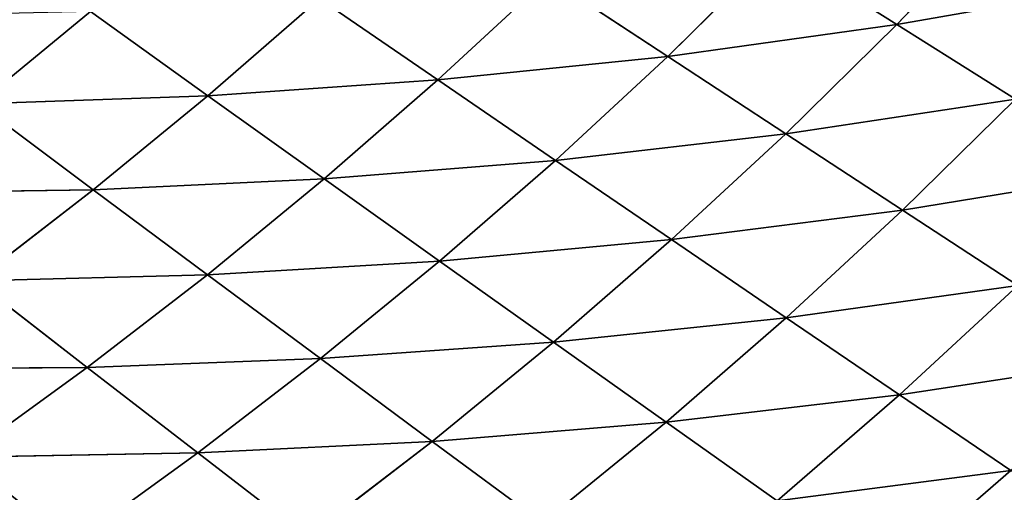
# Model space of a CAD drawing. Extents: x 0 to 500, y 0 to 390.
# Tile 701 of 1056: x 380 to 404, y 85 to 97. Entities that reach past the tile are written whole.
import ezdxf

# ---------------------------------------------------------------- set-up
doc = ezdxf.new("R2010")
doc.units = 0
doc.header["$LTSCALE"] = 25.4
doc.layers.get('0').update_dxf_attribs({"linetype": 'CONTINUOUS'})

# ---------------------------------------------------------------- blocks, each defined once
blk = doc.blocks.new('ATLANTA505_-_S_STL')
at = {"color": 0}
for p, q in [((404.538, 55.581, 304.315), (401.517, 55.678, 306.93)), ((404.538, 55.581, 304.315), (401.517, 55.678, 306.93)), ((404.538, 55.581, 304.315), (401.823, 53.52, 302.473)), ((404.538, 55.581, 304.315), (401.823, 53.52, 302.473)), ((398.851, 53.614, 305.047), (396.145, 51.665, 303.134)), ((398.851, 53.614, 305.047), (396.145, 51.665, 303.134)), ((401.823, 53.52, 302.473), (396.145, 51.665, 303.134)), ((401.823, 53.52, 302.473), (396.145, 51.665, 303.134)), ((398.851, 53.614, 305.047), (401.823, 53.52, 302.473)), ((398.851, 53.614, 305.047), (401.823, 53.52, 302.473)), ((401.823, 53.52, 302.473), (399.068, 51.574, 300.6)), ((401.823, 53.52, 302.473), (399.068, 51.574, 300.6)), ((401.823, 53.52, 302.473), (404.706, 53.433, 299.812)), ((401.823, 53.52, 302.473), (404.706, 53.433, 299.812)), ((404.706, 53.433, 299.812), (401.902, 51.49, 297.982)), ((404.706, 53.433, 299.812), (401.902, 51.49, 297.982)), ((393.136, 51.761, 305.587), (390.447, 49.92, 303.604)), ((393.136, 51.761, 305.587), (390.447, 49.92, 303.604)), ((396.145, 51.665, 303.134), (390.447, 49.92, 303.604)), ((396.145, 51.665, 303.134), (390.447, 49.92, 303.604)), ((396.145, 51.665, 303.134), (393.136, 51.761, 305.587)), ((396.145, 51.665, 303.134), (393.136, 51.761, 305.587)), ((396.145, 51.665, 303.134), (393.403, 49.828, 301.191)), ((396.145, 51.665, 303.134), (393.403, 49.828, 301.191)), ((399.068, 51.574, 300.6), (393.403, 49.828, 301.191)), ((399.068, 51.574, 300.6), (393.403, 49.828, 301.191)), ((399.068, 51.574, 300.6), (396.145, 51.665, 303.134)), ((399.068, 51.574, 300.6), (396.145, 51.665, 303.134)), ((399.068, 51.574, 300.6), (396.275, 49.741, 298.698)), ((399.068, 51.574, 300.6), (396.275, 49.741, 298.698)), ((401.902, 51.49, 297.982), (399.068, 51.574, 300.6)), ((401.902, 51.49, 297.982), (399.068, 51.574, 300.6)), ((401.902, 51.49, 297.982), (396.275, 49.741, 298.698)), ((401.902, 51.49, 297.982), (396.275, 49.741, 298.698)), ((401.902, 51.49, 297.982), (399.061, 49.661, 296.124)), ((401.902, 51.49, 297.982), (399.061, 49.661, 296.124)), ((404.649, 51.413, 295.28), (401.761, 49.587, 293.466)), ((404.649, 51.413, 295.28), (401.761, 49.587, 293.466)), ((404.649, 51.413, 295.28), (401.902, 51.49, 297.982)), ((404.649, 51.413, 295.28), (401.902, 51.49, 297.982)), ((387.406, 50.019, 305.937), (384.741, 48.282, 303.887)), ((387.406, 50.019, 305.937), (384.741, 48.282, 303.887)), ((390.447, 49.92, 303.604), (384.741, 48.282, 303.887)), ((390.447, 49.92, 303.604), (384.741, 48.282, 303.887)), ((387.406, 50.019, 305.937), (390.447, 49.92, 303.604)), ((387.406, 50.019, 305.937), (390.447, 49.92, 303.604)), ((390.447, 49.92, 303.604), (387.726, 48.187, 301.592)), ((390.447, 49.92, 303.604), (387.726, 48.187, 301.592)), ((390.447, 49.92, 303.604), (393.403, 49.828, 301.191)), ((390.447, 49.92, 303.604), (393.403, 49.828, 301.191)), ((393.403, 49.828, 301.191), (387.726, 48.187, 301.592)), ((393.403, 49.828, 301.191), (387.726, 48.187, 301.592)), ((393.403, 49.828, 301.191), (390.628, 48.098, 299.22)), ((393.403, 49.828, 301.191), (390.628, 48.098, 299.22)), ((396.275, 49.741, 298.698), (390.628, 48.098, 299.22)), ((396.275, 49.741, 298.698), (390.628, 48.098, 299.22)), ((393.403, 49.828, 301.191), (396.275, 49.741, 298.698)), ((393.403, 49.828, 301.191), (396.275, 49.741, 298.698)), ((396.275, 49.741, 298.698), (393.448, 48.016, 296.769)), ((396.275, 49.741, 298.698), (393.448, 48.016, 296.769)), ((399.061, 49.661, 296.124), (393.448, 48.016, 296.769)), ((399.061, 49.661, 296.124), (393.448, 48.016, 296.769)), ((399.061, 49.661, 296.124), (396.184, 47.94, 294.239)), ((399.061, 49.661, 296.124), (396.184, 47.94, 294.239)), ((396.275, 49.741, 298.698), (399.061, 49.661, 296.124)), ((396.275, 49.741, 298.698), (399.061, 49.661, 296.124)), ((399.061, 49.661, 296.124), (401.761, 49.587, 293.466)), ((399.061, 49.661, 296.124), (401.761, 49.587, 293.466)), ((401.761, 49.587, 293.466), (398.837, 47.87, 291.628)), ((401.761, 49.587, 293.466), (398.837, 47.87, 291.628)), ((401.761, 49.587, 293.466), (404.374, 49.521, 290.726)), ((401.761, 49.587, 293.466), (404.374, 49.521, 290.726)), ((384.741, 48.282, 303.887), (379.039, 46.743, 303.987)), ((384.741, 48.282, 303.887), (379.039, 46.743, 303.987)), ((384.741, 48.282, 303.887), (381.675, 48.382, 306.105)), ((384.741, 48.282, 303.887), (381.675, 48.382, 306.105)), ((384.741, 48.282, 303.887), (382.047, 46.647, 301.807)), ((384.741, 48.282, 303.887), (382.047, 46.647, 301.807)), ((387.726, 48.187, 301.592), (382.047, 46.647, 301.807)), ((387.726, 48.187, 301.592), (382.047, 46.647, 301.807)), ((387.726, 48.187, 301.592), (384.741, 48.282, 303.887)), ((387.726, 48.187, 301.592), (384.741, 48.282, 303.887)), ((387.726, 48.187, 301.592), (384.975, 46.558, 299.552)), ((387.726, 48.187, 301.592), (384.975, 46.558, 299.552)), ((390.628, 48.098, 299.22), (387.726, 48.187, 301.592)), ((390.628, 48.098, 299.22), (387.726, 48.187, 301.592)), ((390.628, 48.098, 299.22), (384.975, 46.558, 299.552)), ((390.628, 48.098, 299.22), (384.975, 46.558, 299.552)), ((390.628, 48.098, 299.22), (387.822, 46.473, 297.222)), ((390.628, 48.098, 299.22), (387.822, 46.473, 297.222)), ((393.448, 48.016, 296.769), (387.822, 46.473, 297.222)), ((393.448, 48.016, 296.769), (387.822, 46.473, 297.222)), ((393.448, 48.016, 296.769), (390.589, 46.395, 294.814)), ((393.448, 48.016, 296.769), (390.589, 46.395, 294.814)), ((393.448, 48.016, 296.769), (390.628, 48.098, 299.22)), ((393.448, 48.016, 296.769), (390.628, 48.098, 299.22)), ((396.184, 47.94, 294.239), (393.448, 48.016, 296.769)), ((396.184, 47.94, 294.239), (393.448, 48.016, 296.769)), ((396.184, 47.94, 294.239), (390.589, 46.395, 294.814)), ((396.184, 47.94, 294.239), (390.589, 46.395, 294.814)), ((396.184, 47.94, 294.239), (393.275, 46.323, 292.329)), ((396.184, 47.94, 294.239), (393.275, 46.323, 292.329)), ((398.837, 47.87, 291.628), (396.184, 47.94, 294.239)), ((398.837, 47.87, 291.628), (396.184, 47.94, 294.239)), ((376.378, 45.204, 301.841), (382.047, 46.647, 301.807)), ((376.378, 45.204, 301.841), (382.047, 46.647, 301.807)), ((379.039, 46.743, 303.987), (382.047, 46.647, 301.807)), ((379.039, 46.743, 303.987), (382.047, 46.647, 301.807)), ((379.326, 45.113, 299.7), (382.047, 46.647, 301.807)), ((379.326, 45.113, 299.7), (382.047, 46.647, 301.807)), ((379.326, 45.113, 299.7), (384.975, 46.558, 299.552)), ((379.326, 45.113, 299.7), (384.975, 46.558, 299.552)), ((382.047, 46.647, 301.807), (384.975, 46.558, 299.552)), ((382.047, 46.647, 301.807), (384.975, 46.558, 299.552)), ((382.196, 45.028, 297.486), (384.975, 46.558, 299.552)), ((382.196, 45.028, 297.486), (384.975, 46.558, 299.552)), ((384.975, 46.558, 299.552), (387.822, 46.473, 297.222)), ((384.975, 46.558, 299.552), (387.822, 46.473, 297.222)), ((382.196, 45.028, 297.486), (387.822, 46.473, 297.222)), ((382.196, 45.028, 297.486), (387.822, 46.473, 297.222)), ((384.988, 44.948, 295.198), (387.822, 46.473, 297.222)), ((384.988, 44.948, 295.198), (387.822, 46.473, 297.222)), ((384.988, 44.948, 295.198), (390.589, 46.395, 294.814)), ((384.988, 44.948, 295.198), (390.589, 46.395, 294.814)), ((387.702, 44.874, 292.834), (390.589, 46.395, 294.814)), ((387.702, 44.874, 292.834), (390.589, 46.395, 294.814)), ((387.822, 46.473, 297.222), (390.589, 46.395, 294.814)), ((387.822, 46.473, 297.222), (390.589, 46.395, 294.814)), ((390.589, 46.395, 294.814), (393.275, 46.323, 292.329)), ((390.589, 46.395, 294.814), (393.275, 46.323, 292.329)), ((382.196, 45.028, 297.486), (379.326, 45.113, 299.7)), ((382.196, 45.028, 297.486), (379.326, 45.113, 299.7)), ((382.196, 45.028, 297.486), (376.581, 43.674, 297.567)), ((382.196, 45.028, 297.486), (376.581, 43.674, 297.567)), ((382.196, 45.028, 297.486), (379.393, 43.593, 295.394)), ((382.196, 45.028, 297.486), (379.393, 43.593, 295.394)), ((384.988, 44.948, 295.198), (379.393, 43.593, 295.394)), ((384.988, 44.948, 295.198), (379.393, 43.593, 295.394)), ((384.988, 44.948, 295.198), (382.129, 43.518, 293.149)), ((384.988, 44.948, 295.198), (382.129, 43.518, 293.149)), ((384.988, 44.948, 295.198), (382.196, 45.028, 297.486)), ((384.988, 44.948, 295.198), (382.196, 45.028, 297.486)), ((387.702, 44.874, 292.834), (384.988, 44.948, 295.198)), ((387.702, 44.874, 292.834), (384.988, 44.948, 295.198)), ((379.393, 43.593, 295.394), (382.129, 43.518, 293.149)), ((379.393, 43.593, 295.394), (382.129, 43.518, 293.149))]:
    blk.add_line(p, q, dxfattribs=at)
mesh = blk.add_polyface(dxfattribs=at)
corners = [(401.517, 55.678, 306.93), (407.207, 57.762, 306.127), (404.538, 55.581, 304.315), (404.139, 57.861, 308.779)]
mesh.append_faces([[corners[k] for k in face] for face in [(0, 1, 2), (1, 0, 3)]], dxfattribs={"vtx0": -1, "color": 0})
mesh = blk.add_polyface(dxfattribs=at)
corners = [(398.851, 53.614, 305.047), (404.538, 55.581, 304.315), (401.823, 53.52, 302.473), (401.517, 55.678, 306.93)]
mesh.append_faces([[corners[k] for k in face] for face in [(0, 1, 2), (1, 0, 3)]], dxfattribs={"vtx0": -1, "color": 0})
mesh = blk.add_polyface(dxfattribs=at)
corners = [(401.823, 53.52, 302.473), (407.467, 55.491, 301.614), (404.706, 53.433, 299.812), (404.538, 55.581, 304.315)]
mesh.append_faces([[corners[k] for k in face] for face in [(0, 1, 2), (1, 0, 3)]], dxfattribs={"vtx0": -1, "color": 0})
mesh = blk.add_polyface(dxfattribs=at)
corners = [(393.136, 51.761, 305.587), (398.851, 53.614, 305.047), (396.145, 51.665, 303.134)]
mesh.append_faces([[corners[k] for k in face] for face in [(0, 1, 2)]], dxfattribs={"color": 0})
mesh = blk.add_polyface(dxfattribs=at)
corners = [(398.851, 53.614, 305.047), (401.823, 53.52, 302.473), (396.145, 51.665, 303.134)]
mesh.append_faces([[corners[k] for k in face] for face in [(0, 1, 2)]], dxfattribs={"color": 0})
mesh = blk.add_polyface(dxfattribs=at)
corners = [(396.145, 51.665, 303.134), (401.823, 53.52, 302.473), (399.068, 51.574, 300.6)]
mesh.append_faces([[corners[k] for k in face] for face in [(0, 1, 2)]], dxfattribs={"color": 0})
mesh = blk.add_polyface(dxfattribs=at)
corners = [(399.068, 51.574, 300.6), (404.706, 53.433, 299.812), (401.902, 51.49, 297.982), (401.823, 53.52, 302.473)]
mesh.append_faces([[corners[k] for k in face] for face in [(0, 1, 2), (1, 0, 3)]], dxfattribs={"vtx0": -1, "color": 0})
mesh = blk.add_polyface(dxfattribs=at)
corners = [(401.902, 51.49, 297.982), (407.498, 53.352, 297.066), (404.649, 51.413, 295.28), (404.706, 53.433, 299.812)]
mesh.append_faces([[corners[k] for k in face] for face in [(0, 1, 2), (1, 0, 3)]], dxfattribs={"vtx0": -1, "color": 0})
mesh = blk.add_polyface(dxfattribs=at)
corners = [(387.406, 50.019, 305.937), (393.136, 51.761, 305.587), (390.447, 49.92, 303.604)]
mesh.append_faces([[corners[k] for k in face] for face in [(0, 1, 2)]], dxfattribs={"color": 0})
mesh = blk.add_polyface(dxfattribs=at)
corners = [(393.136, 51.761, 305.587), (396.145, 51.665, 303.134), (390.447, 49.92, 303.604)]
mesh.append_faces([[corners[k] for k in face] for face in [(0, 1, 2)]], dxfattribs={"color": 0})
mesh = blk.add_polyface(dxfattribs=at)
corners = [(390.447, 49.92, 303.604), (396.145, 51.665, 303.134), (393.403, 49.828, 301.191)]
mesh.append_faces([[corners[k] for k in face] for face in [(0, 1, 2)]], dxfattribs={"color": 0})
mesh = blk.add_polyface(dxfattribs=at)
corners = [(396.145, 51.665, 303.134), (399.068, 51.574, 300.6), (393.403, 49.828, 301.191)]
mesh.append_faces([[corners[k] for k in face] for face in [(0, 1, 2)]], dxfattribs={"color": 0})
mesh = blk.add_polyface(dxfattribs=at)
corners = [(393.403, 49.828, 301.191), (399.068, 51.574, 300.6), (396.275, 49.741, 298.698)]
mesh.append_faces([[corners[k] for k in face] for face in [(0, 1, 2)]], dxfattribs={"color": 0})
mesh = blk.add_polyface(dxfattribs=at)
corners = [(399.068, 51.574, 300.6), (401.902, 51.49, 297.982), (396.275, 49.741, 298.698)]
mesh.append_faces([[corners[k] for k in face] for face in [(0, 1, 2)]], dxfattribs={"color": 0})
mesh = blk.add_polyface(dxfattribs=at)
corners = [(396.275, 49.741, 298.698), (401.902, 51.49, 297.982), (399.061, 49.661, 296.124)]
mesh.append_faces([[corners[k] for k in face] for face in [(0, 1, 2)]], dxfattribs={"color": 0})
mesh = blk.add_polyface(dxfattribs=at)
corners = [(399.061, 49.661, 296.124), (404.649, 51.413, 295.28), (401.761, 49.587, 293.466), (401.902, 51.49, 297.982)]
mesh.append_faces([[corners[k] for k in face] for face in [(0, 1, 2), (1, 0, 3)]], dxfattribs={"vtx0": -1, "color": 0})
mesh = blk.add_polyface(dxfattribs=at)
corners = [(401.761, 49.587, 293.466), (407.307, 51.343, 292.492), (404.374, 49.521, 290.726), (404.649, 51.413, 295.28)]
mesh.append_faces([[corners[k] for k in face] for face in [(0, 1, 2), (1, 0, 3)]], dxfattribs={"vtx0": -1, "color": 0})
mesh = blk.add_polyface(dxfattribs=at)
corners = [(381.675, 48.382, 306.105), (387.406, 50.019, 305.937), (384.741, 48.282, 303.887)]
mesh.append_faces([[corners[k] for k in face] for face in [(0, 1, 2)]], dxfattribs={"color": 0})
mesh = blk.add_polyface(dxfattribs=at)
corners = [(387.406, 50.019, 305.937), (390.447, 49.92, 303.604), (384.741, 48.282, 303.887)]
mesh.append_faces([[corners[k] for k in face] for face in [(0, 1, 2)]], dxfattribs={"color": 0})
mesh = blk.add_polyface(dxfattribs=at)
corners = [(384.741, 48.282, 303.887), (390.447, 49.92, 303.604), (387.726, 48.187, 301.592)]
mesh.append_faces([[corners[k] for k in face] for face in [(0, 1, 2)]], dxfattribs={"color": 0})
mesh = blk.add_polyface(dxfattribs=at)
corners = [(390.447, 49.92, 303.604), (393.403, 49.828, 301.191), (387.726, 48.187, 301.592)]
mesh.append_faces([[corners[k] for k in face] for face in [(0, 1, 2)]], dxfattribs={"color": 0})
mesh = blk.add_polyface(dxfattribs=at)
corners = [(387.726, 48.187, 301.592), (393.403, 49.828, 301.191), (390.628, 48.098, 299.22)]
mesh.append_faces([[corners[k] for k in face] for face in [(0, 1, 2)]], dxfattribs={"color": 0})
mesh = blk.add_polyface(dxfattribs=at)
corners = [(393.403, 49.828, 301.191), (396.275, 49.741, 298.698), (390.628, 48.098, 299.22)]
mesh.append_faces([[corners[k] for k in face] for face in [(0, 1, 2)]], dxfattribs={"color": 0})
mesh = blk.add_polyface(dxfattribs=at)
corners = [(390.628, 48.098, 299.22), (396.275, 49.741, 298.698), (393.448, 48.016, 296.769)]
mesh.append_faces([[corners[k] for k in face] for face in [(0, 1, 2)]], dxfattribs={"color": 0})
mesh = blk.add_polyface(dxfattribs=at)
corners = [(396.275, 49.741, 298.698), (399.061, 49.661, 296.124), (393.448, 48.016, 296.769)]
mesh.append_faces([[corners[k] for k in face] for face in [(0, 1, 2)]], dxfattribs={"color": 0})
mesh = blk.add_polyface(dxfattribs=at)
corners = [(393.448, 48.016, 296.769), (399.061, 49.661, 296.124), (396.184, 47.94, 294.239)]
mesh.append_faces([[corners[k] for k in face] for face in [(0, 1, 2)]], dxfattribs={"color": 0})
mesh = blk.add_polyface(dxfattribs=at)
corners = [(396.184, 47.94, 294.239), (401.761, 49.587, 293.466), (398.837, 47.87, 291.628), (399.061, 49.661, 296.124)]
mesh.append_faces([[corners[k] for k in face] for face in [(0, 1, 2), (1, 0, 3)]], dxfattribs={"vtx0": -1, "color": 0})
mesh = blk.add_polyface(dxfattribs=at)
corners = [(398.837, 47.87, 291.628), (404.374, 49.521, 290.726), (401.405, 47.807, 288.935), (401.761, 49.587, 293.466)]
mesh.append_faces([[corners[k] for k in face] for face in [(0, 1, 2), (1, 0, 3)]], dxfattribs={"vtx0": -1, "color": 0})
mesh = blk.add_polyface(dxfattribs=at)
corners = [(378.527, 48.488, 308.247), (381.675, 48.382, 306.105), (379.039, 46.743, 303.987)]
mesh.append_faces([[corners[k] for k in face] for face in [(0, 1, 2)]], dxfattribs={"color": 0})
mesh = blk.add_polyface(dxfattribs=at)
corners = [(381.675, 48.382, 306.105), (384.741, 48.282, 303.887), (379.039, 46.743, 303.987)]
mesh.append_faces([[corners[k] for k in face] for face in [(0, 1, 2)]], dxfattribs={"color": 0})
mesh = blk.add_polyface(dxfattribs=at)
corners = [(379.039, 46.743, 303.987), (384.741, 48.282, 303.887), (382.047, 46.647, 301.807)]
mesh.append_faces([[corners[k] for k in face] for face in [(0, 1, 2)]], dxfattribs={"color": 0})
mesh = blk.add_polyface(dxfattribs=at)
corners = [(384.741, 48.282, 303.887), (387.726, 48.187, 301.592), (382.047, 46.647, 301.807)]
mesh.append_faces([[corners[k] for k in face] for face in [(0, 1, 2)]], dxfattribs={"color": 0})
mesh = blk.add_polyface(dxfattribs=at)
corners = [(382.047, 46.647, 301.807), (387.726, 48.187, 301.592), (384.975, 46.558, 299.552)]
mesh.append_faces([[corners[k] for k in face] for face in [(0, 1, 2)]], dxfattribs={"color": 0})
mesh = blk.add_polyface(dxfattribs=at)
corners = [(387.726, 48.187, 301.592), (390.628, 48.098, 299.22), (384.975, 46.558, 299.552)]
mesh.append_faces([[corners[k] for k in face] for face in [(0, 1, 2)]], dxfattribs={"color": 0})
mesh = blk.add_polyface(dxfattribs=at)
corners = [(384.975, 46.558, 299.552), (390.628, 48.098, 299.22), (387.822, 46.473, 297.222)]
mesh.append_faces([[corners[k] for k in face] for face in [(0, 1, 2)]], dxfattribs={"color": 0})
mesh = blk.add_polyface(dxfattribs=at)
corners = [(390.628, 48.098, 299.22), (393.448, 48.016, 296.769), (387.822, 46.473, 297.222)]
mesh.append_faces([[corners[k] for k in face] for face in [(0, 1, 2)]], dxfattribs={"color": 0})
mesh = blk.add_polyface(dxfattribs=at)
corners = [(387.822, 46.473, 297.222), (393.448, 48.016, 296.769), (390.589, 46.395, 294.814)]
mesh.append_faces([[corners[k] for k in face] for face in [(0, 1, 2)]], dxfattribs={"color": 0})
mesh = blk.add_polyface(dxfattribs=at)
corners = [(393.448, 48.016, 296.769), (396.184, 47.94, 294.239), (390.589, 46.395, 294.814)]
mesh.append_faces([[corners[k] for k in face] for face in [(0, 1, 2)]], dxfattribs={"color": 0})
mesh = blk.add_polyface(dxfattribs=at)
corners = [(390.589, 46.395, 294.814), (396.184, 47.94, 294.239), (393.275, 46.323, 292.329)]
mesh.append_faces([[corners[k] for k in face] for face in [(0, 1, 2)]], dxfattribs={"color": 0})
mesh = blk.add_polyface(dxfattribs=at)
corners = [(396.184, 47.94, 294.239), (398.837, 47.87, 291.628), (393.275, 46.323, 292.329)]
mesh.append_faces([[corners[k] for k in face] for face in [(0, 1, 2)]], dxfattribs={"color": 0})
mesh = blk.add_polyface(dxfattribs=at)
corners = [(379.039, 46.743, 303.987), (382.047, 46.647, 301.807), (376.378, 45.204, 301.841)]
mesh.append_faces([[corners[k] for k in face] for face in [(0, 1, 2)]], dxfattribs={"color": 0})
mesh = blk.add_polyface(dxfattribs=at)
corners = [(376.378, 45.204, 301.841), (382.047, 46.647, 301.807), (379.326, 45.113, 299.7)]
mesh.append_faces([[corners[k] for k in face] for face in [(0, 1, 2)]], dxfattribs={"color": 0})
mesh = blk.add_polyface(dxfattribs=at)
corners = [(382.047, 46.647, 301.807), (384.975, 46.558, 299.552), (379.326, 45.113, 299.7)]
mesh.append_faces([[corners[k] for k in face] for face in [(0, 1, 2)]], dxfattribs={"color": 0})
mesh = blk.add_polyface(dxfattribs=at)
corners = [(379.326, 45.113, 299.7), (384.975, 46.558, 299.552), (382.196, 45.028, 297.486)]
mesh.append_faces([[corners[k] for k in face] for face in [(0, 1, 2)]], dxfattribs={"color": 0})
mesh = blk.add_polyface(dxfattribs=at)
corners = [(384.975, 46.558, 299.552), (387.822, 46.473, 297.222), (382.196, 45.028, 297.486)]
mesh.append_faces([[corners[k] for k in face] for face in [(0, 1, 2)]], dxfattribs={"color": 0})
mesh = blk.add_polyface(dxfattribs=at)
corners = [(382.196, 45.028, 297.486), (387.822, 46.473, 297.222), (384.988, 44.948, 295.198)]
mesh.append_faces([[corners[k] for k in face] for face in [(0, 1, 2)]], dxfattribs={"color": 0})
mesh = blk.add_polyface(dxfattribs=at)
corners = [(387.822, 46.473, 297.222), (390.589, 46.395, 294.814), (384.988, 44.948, 295.198)]
mesh.append_faces([[corners[k] for k in face] for face in [(0, 1, 2)]], dxfattribs={"color": 0})
mesh = blk.add_polyface(dxfattribs=at)
corners = [(384.988, 44.948, 295.198), (390.589, 46.395, 294.814), (387.702, 44.874, 292.834)]
mesh.append_faces([[corners[k] for k in face] for face in [(0, 1, 2)]], dxfattribs={"color": 0})
mesh = blk.add_polyface(dxfattribs=at)
corners = [(390.589, 46.395, 294.814), (393.275, 46.323, 292.329), (387.702, 44.874, 292.834)]
mesh.append_faces([[corners[k] for k in face] for face in [(0, 1, 2)]], dxfattribs={"color": 0})
mesh = blk.add_polyface(dxfattribs=at)
corners = [(379.326, 45.113, 299.7), (382.196, 45.028, 297.486), (376.581, 43.674, 297.567)]
mesh.append_faces([[corners[k] for k in face] for face in [(0, 1, 2)]], dxfattribs={"color": 0})
mesh = blk.add_polyface(dxfattribs=at)
corners = [(376.581, 43.674, 297.567), (382.196, 45.028, 297.486), (379.393, 43.593, 295.394)]
mesh.append_faces([[corners[k] for k in face] for face in [(0, 1, 2)]], dxfattribs={"color": 0})
mesh = blk.add_polyface(dxfattribs=at)
corners = [(382.196, 45.028, 297.486), (384.988, 44.948, 295.198), (379.393, 43.593, 295.394)]
mesh.append_faces([[corners[k] for k in face] for face in [(0, 1, 2)]], dxfattribs={"color": 0})
mesh = blk.add_polyface(dxfattribs=at)
corners = [(379.393, 43.593, 295.394), (384.988, 44.948, 295.198), (382.129, 43.518, 293.149)]
mesh.append_faces([[corners[k] for k in face] for face in [(0, 1, 2)]], dxfattribs={"color": 0})
mesh = blk.add_polyface(dxfattribs=at)
corners = [(384.988, 44.948, 295.198), (387.702, 44.874, 292.834), (382.129, 43.518, 293.149)]
mesh.append_faces([[corners[k] for k in face] for face in [(0, 1, 2)]], dxfattribs={"color": 0})
mesh = blk.add_polyface(dxfattribs=at)
corners = [(379.393, 43.593, 295.394), (382.129, 43.518, 293.149), (376.566, 42.25, 293.278)]
mesh.append_faces([[corners[k] for k in face] for face in [(0, 1, 2)]], dxfattribs={"color": 0})

msp = doc.modelspace()

# ---------------------------------------------------------------- block references
at = {"color": 254, "extrusion": (0, -1, 1.11022e-16)}
msp.add_blockref('ATLANTA505_-_S_STL', (-0.149, -0.01, -389.852), dxfattribs=at)

doc.saveas('drawing.dxf')
